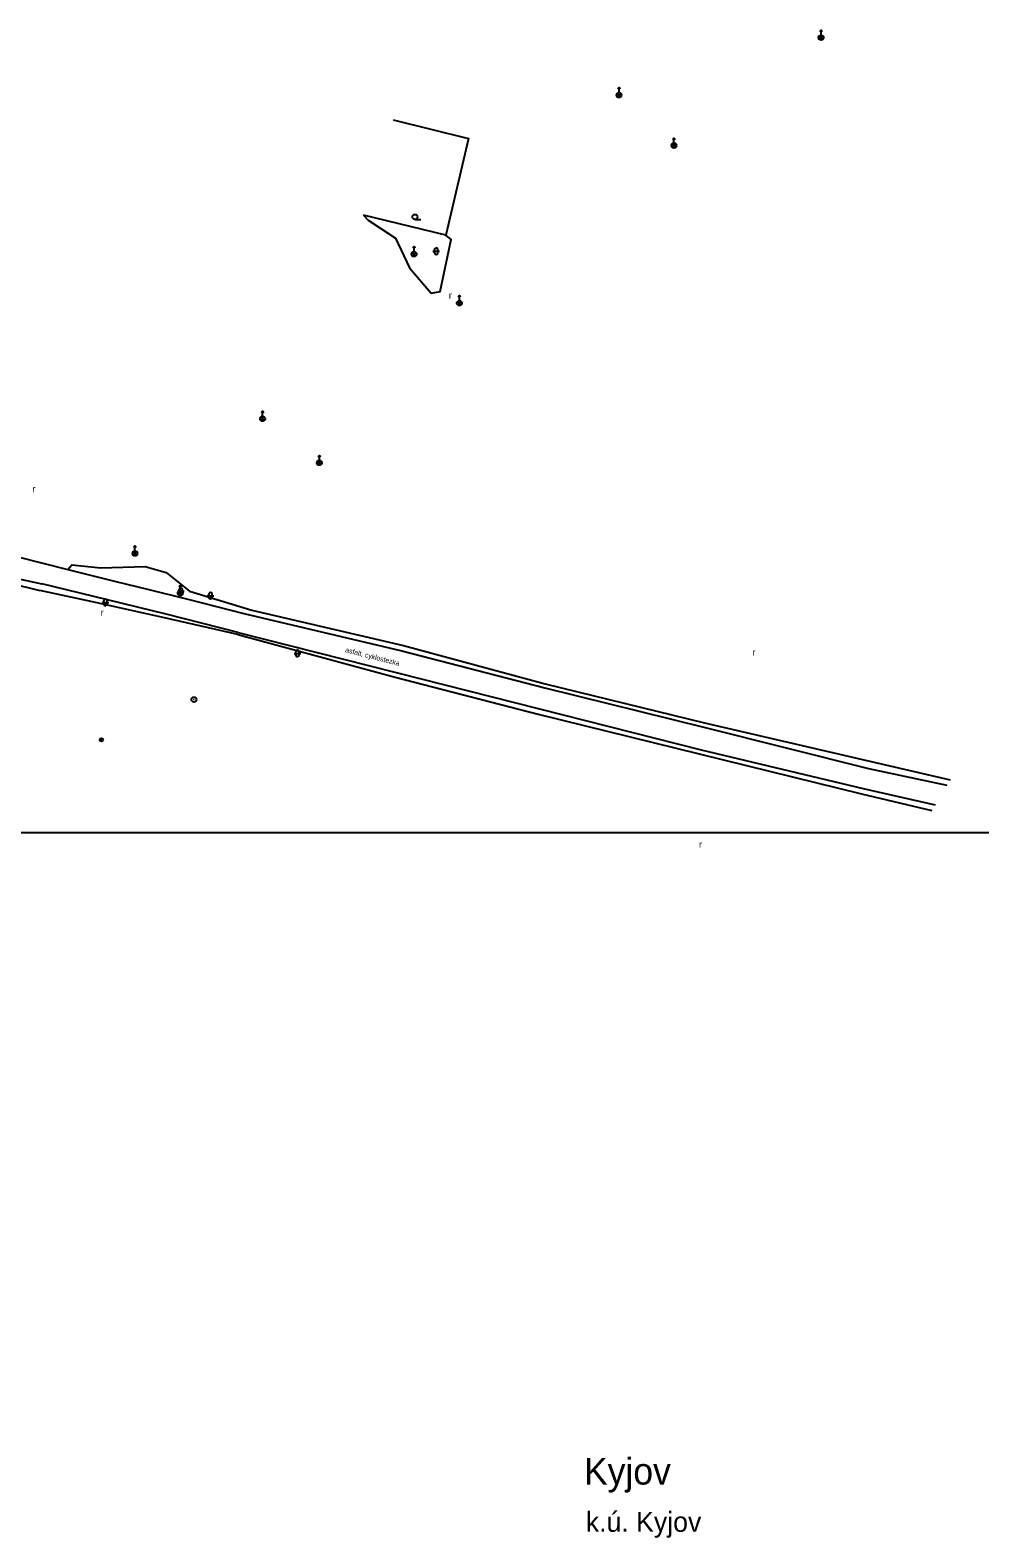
# Model space of a CAD drawing. Extents: x -582188 to -561562, y -1187250 to -1183500.
# Drawn here: x -562719.9 to -562577, y -1186606 to -1186379.3 of the extents above; entities that cross this region are included whole.
import ezdxf

# ---------------------------------------------------------------- set-up
doc = ezdxf.new("R2010")
doc.units = 0
for name, color, linetype in [('MAP_ZN_BP', 7, 'Continuous'), ('NÁZEV_K_Ú', 7, 'Continuous'), ('NÁZVY_SÍDEL_JEDNOTKY', 7, 'Continuous'), ('POMOC_POPIS', 7, 'Continuous'), ('ROZHRANÍ_PLOCH', 7, 'Continuous'), ('RÁMY_ML', 7, 'Continuous'), ('ZELEŇ', 7, 'Continuous'), ('ZN_BP', 7, 'Continuous'), ('ZN_DOPLŇKOVÉ', 7, 'Continuous'), ('ZN_KULTUR', 7, 'Continuous')]:
    doc.layers.add(name, color=color, linetype=linetype)

msp = doc.modelspace()

# ---------------------------------------------------------------- linework, layer by layer
at = {"layer": 'MAP_ZN_BP'}
for radius in [0.375, 0.0005]:
    msp.add_circle((-562695.22, -1186479.931), radius, dxfattribs=at)
at = {"layer": 'ROZHRANÍ_PLOCH'}
for points in [[(-562747.89, -1186450.19), (-562746.94, -1186450.9), (-562745.94, -1186451.55), (-562744.9, -1186452.13), (-562743.82, -1186452.64), (-562742.71, -1186453.07), (-562741.58, -1186453.43), (-562740.98, -1186453.59), (-562717.94, -1186459.43)], [(-562777.7, -1186527.02), (-562767.84, -1186505), (-562761.01, -1186488.24), (-562756.06, -1186472.58), (-562754.57, -1186466.31), (-562754.33, -1186465.17), (-562753.91, -1186463.54), (-562753.42, -1186461.93), (-562752.85, -1186460.35), (-562752.59, -1186459.59), (-562752.26, -1186458.88), (-562751.86, -1186458.2), (-562751.4, -1186457.58), (-562750.87, -1186457), (-562750.28, -1186456.48), (-562749.65, -1186456.02), (-562744.02, -1186456.89), (-562718.1, -1186462.54)], [(-562717.94, -1186459.43), (-562714.18, -1186460.38), (-562707.16, -1186462.13), (-562701.99, -1186463.36), (-562696.15, -1186464.84), (-562687.73, -1186466.98)], [(-562688.58, -1186469.83), (-562699.42, -1186467.08), (-562710.27, -1186464.43), (-562718.1, -1186462.54)], [(-562687.73, -1186466.98), (-562663.96, -1186472.63), (-562642.41, -1186478.18), (-562618.49, -1186484.07), (-562593.74, -1186490.28), (-562581.92, -1186492.81)], [(-562688.58, -1186469.83), (-562664.77, -1186475.85), (-562643.24, -1186481.34), (-562618.89, -1186487.5), (-562594.51, -1186493.32), (-562583.69, -1186495.79)]]:
    msp.add_lwpolyline(points, dxfattribs=at)
at = {"layer": 'RÁMY_ML'}
msp.add_lwpolyline([(-562187.5, -1186500), (-563750, -1186500), (-564062.5, -1186500), (-564375, -1186500), (-564687.5, -1186500), (-565000, -1186500)], dxfattribs=at)
at = {"layer": 'ZELEŇ'}
for points in [[(-562669.71, -1186407.06), (-562669.01, -1186407.84), (-562664.91, -1186410.52), (-562662.78, -1186415.01), (-562659.53, -1186418.81), (-562658.18, -1186418.54), (-562656.51, -1186410.72), (-562657.31, -1186410.11)], [(-562757.97, -1186490), (-562748.88, -1186472.92), (-562745.36, -1186465.16), (-562737.74, -1186458.78), (-562718.42, -1186463.52)], [(-562714.18, -1186460.38), (-562713.58, -1186459.68), (-562709.24, -1186460.14), (-562702.55, -1186459.9), (-562699.4, -1186460.8), (-562695.91, -1186463.61), (-562686.51, -1186466.49)], [(-562688.6, -1186470.16), (-562699.66, -1186467.63), (-562710.49, -1186465.26), (-562718.42, -1186463.52)], [(-562686.51, -1186466.49), (-562663.67, -1186471.8), (-562642.36, -1186477.59), (-562618.39, -1186483.43), (-562581.46, -1186492.02)], [(-562688.6, -1186470.16), (-562664.95, -1186476.58), (-562643.42, -1186482.11), (-562594.78, -1186494.12), (-562584.18, -1186496.61)]]:
    msp.add_lwpolyline(points, dxfattribs=at)
at = {"layer": 'ZN_BP'}
for p, q in [((-562601.125, -1186380.644), (-562600.596, -1186380.116)), ((-562600.596, -1186380.648), (-562601.125, -1186380.116)), ((-562600.86, -1186380.005), (-562600.86, -1186379.255)), ((-562631.525, -1186389.294), (-562630.996, -1186388.766)), ((-562630.996, -1186389.298), (-562631.525, -1186388.766)), ((-562631.26, -1186388.655), (-562631.26, -1186387.905)), ((-562623.255, -1186396.874), (-562622.726, -1186396.346)), ((-562622.726, -1186396.878), (-562623.255, -1186396.346)), ((-562622.99, -1186396.235), (-562622.99, -1186395.485)), ((-562662.1, -1186412.565), (-562662.1, -1186411.815)), ((-562662.365, -1186413.204), (-562661.836, -1186412.676)), ((-562661.836, -1186413.208), (-562662.365, -1186412.676)), ((-562655.535, -1186420.574), (-562655.006, -1186420.046)), ((-562655.006, -1186420.578), (-562655.535, -1186420.046)), ((-562655.27, -1186419.935), (-562655.27, -1186419.185)), ((-562684.9, -1186437.325), (-562684.9, -1186436.575)), ((-562685.165, -1186437.964), (-562684.636, -1186437.436)), ((-562684.636, -1186437.968), (-562685.165, -1186437.436)), ((-562676.34, -1186443.955), (-562676.34, -1186443.205)), ((-562676.605, -1186444.594), (-562676.076, -1186444.066)), ((-562676.076, -1186444.598), (-562676.605, -1186444.066)), ((-562704.09, -1186457.575), (-562704.09, -1186456.825)), ((-562704.355, -1186458.214), (-562703.826, -1186457.686)), ((-562703.826, -1186458.218), (-562704.355, -1186457.686)), ((-562697.545, -1186464.184), (-562697.016, -1186463.656)), ((-562697.016, -1186464.188), (-562697.545, -1186463.656)), ((-562697.28, -1186463.545), (-562697.28, -1186462.795))]:
    msp.add_line(p, q, dxfattribs=at)
for points in [[(-562600.985, -1186379.505), (-562600.86, -1186379.255), (-562600.735, -1186379.505)], [(-562631.385, -1186388.155), (-562631.26, -1186387.905), (-562631.135, -1186388.155)], [(-562623.115, -1186395.735), (-562622.99, -1186395.485), (-562622.865, -1186395.735)], [(-562662.225, -1186412.065), (-562662.1, -1186411.815), (-562661.975, -1186412.065)], [(-562655.395, -1186419.435), (-562655.27, -1186419.185), (-562655.145, -1186419.435)], [(-562685.025, -1186436.825), (-562684.9, -1186436.575), (-562684.775, -1186436.825)], [(-562676.465, -1186443.455), (-562676.34, -1186443.205), (-562676.215, -1186443.455)], [(-562704.215, -1186457.075), (-562704.09, -1186456.825), (-562703.965, -1186457.075)], [(-562697.405, -1186463.045), (-562697.28, -1186462.795), (-562697.155, -1186463.045)]]:
    msp.add_lwpolyline(points, dxfattribs=at)
for centre in [(-562600.86, -1186380.38), (-562631.26, -1186389.03), (-562622.99, -1186396.61), (-562662.1, -1186412.94), (-562655.27, -1186420.31), (-562684.9, -1186437.7), (-562676.34, -1186444.33), (-562704.09, -1186457.95), (-562697.28, -1186463.92)]:
    msp.add_circle(centre, 0.375, dxfattribs=at)
at = {"layer": 'ZN_DOPLŇKOVÉ'}
msp.add_lwpolyline([(-562665.26, -1186392.75), (-562653.9, -1186395.56), (-562657.31, -1186410.11), (-562669.71, -1186407.06)], dxfattribs=at)
for radius in [0.25, 0.0005]:
    msp.add_circle((-562709.15, -1186485.98), radius, dxfattribs=at)
at = {"layer": 'ZN_KULTUR'}
for p, q in [((-562661.97, -1186407.715), (-562661.095, -1186407.715)), ((-562659.02, -1186412.75), (-562659.02, -1186412.25)), ((-562658.52, -1186412.75), (-562658.52, -1186412.25)), ((-562659.27, -1186412.5), (-562658.27, -1186412.5)), ((-562697.7, -1186463.64), (-562696.7, -1186463.64)), ((-562697.45, -1186463.89), (-562697.45, -1186463.39)), ((-562696.95, -1186463.89), (-562696.95, -1186463.39)), ((-562693.21, -1186464.31), (-562692.21, -1186464.31)), ((-562692.96, -1186464.56), (-562692.96, -1186464.06)), ((-562692.46, -1186464.56), (-562692.46, -1186464.06)), ((-562709.04, -1186465.32), (-562708.04, -1186465.32)), ((-562708.79, -1186465.57), (-562708.79, -1186465.07)), ((-562708.29, -1186465.57), (-562708.29, -1186465.07)), ((-562680.15, -1186472.99), (-562679.15, -1186472.99)), ((-562679.9, -1186473.24), (-562679.9, -1186472.74)), ((-562679.4, -1186473.24), (-562679.4, -1186472.74))]:
    msp.add_line(p, q, dxfattribs=at)
msp.add_circle((-562661.97, -1186407.34), 0.375, dxfattribs=at)
for centre, start, end in [((-562658.77, -1186412.25), 0, 179.99999), ((-562658.77, -1186412.75), 179.99999, 359.99999), ((-562697.2, -1186463.39), 0, 179.99999), ((-562697.2, -1186463.89), 179.99999, 359.99999), ((-562692.71, -1186464.06), 0, 179.99999), ((-562708.54, -1186465.07), 0, 179.99999), ((-562708.54, -1186465.57), 179.99999, 359.99999), ((-562692.71, -1186464.56), 179.99999, 359.99999), ((-562679.65, -1186472.74), 0, 179.99999), ((-562679.65, -1186473.24), 179.99999, 359.99999)]:
    msp.add_arc(centre, 0.25, start, end, dxfattribs=at)

# ---------------------------------------------------------------- texts
at = {"layer": 'NÁZEV_K_Ú'}
msp.add_text('k.ú. Kyjov', height=3, dxfattribs=at).set_placement((-562636.27, -1186605.11))
at = {"layer": 'NÁZVY_SÍDEL_JEDNOTKY'}
msp.add_text('Kyjov', height=4, dxfattribs=at).set_placement((-562636.54, -1186598))
at = {"layer": 'POMOC_POPIS'}
msp.add_text('asfalt, cyklostezka', height=0.75, rotation=345.69, dxfattribs=at).set_placement((-562672.51, -1186472.79))
at = {"layer": 'ZN_KULTUR'}
for p in [(-562656.878, -1186419.632), (-562719.528, -1186448.752), (-562709.248, -1186467.342), (-562611.158, -1186473.312), (-562619.238, -1186502.202)]:
    msp.add_text('r', height=1, dxfattribs=at).set_placement(p)

doc.saveas('drawing.dxf')
